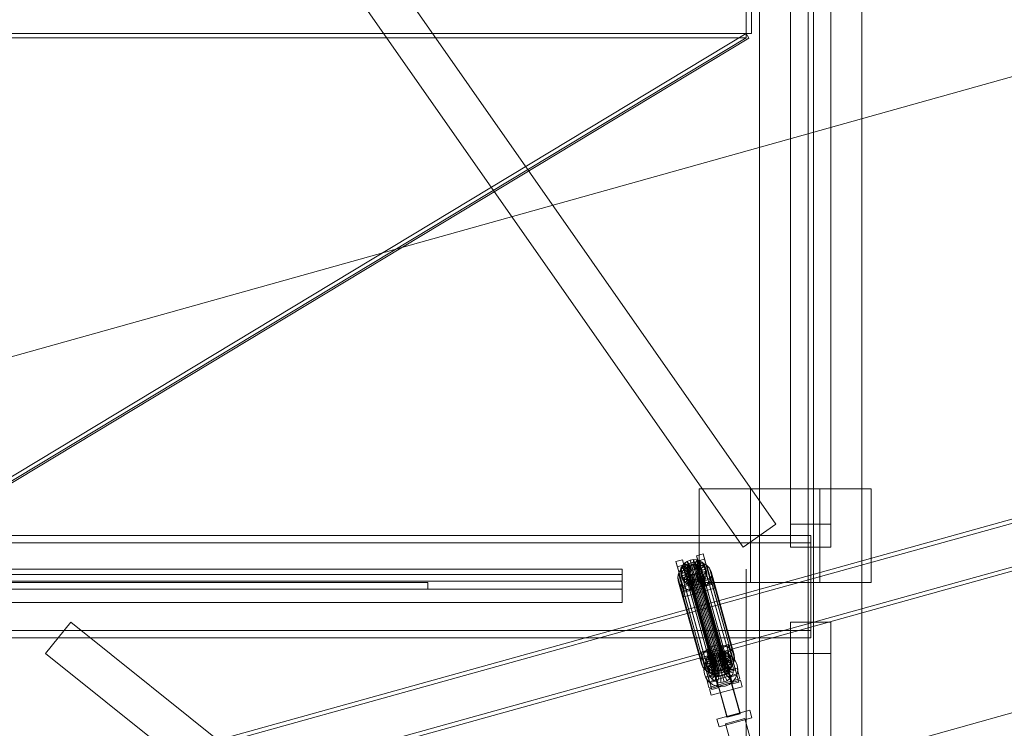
# Model space of a CAD drawing. Header units: millimetres. Extents: x -1970 to 61924, y -58230 to 6847.
# Tile 445 of 656: x 3715 to 5185, y 1362 to 2421. Entities that reach past the tile are written whole.
import ezdxf

# ---------------------------------------------------------------- set-up
doc = ezdxf.new("R2010")
doc.units = ezdxf.units.MM
for name, color, linetype, lineweight in [('COTAS_O', 1, 'Continuous', 0), ('COTAS_P', 1, 'Continuous', 0), ('lateral_C01', 7, 'Continuous', 0), ('lateral_tolva', 7, 'Continuous', 0)]:
    doc.layers.add(name, color=color, linetype=linetype, lineweight=lineweight)
doc.dimstyles.new('R19_100', dxfattribs={"dimtxt": 250, "dimasz": 150, "dimexe": 150, "dimexo": 80, "dimgap": 100, "dimtad": 1, "dimtih": 1, "dimtoh": 1, "dimdsep": 46, "dimcen": 0.09, "dimadec": 0, "dimazin": 0, "dimtfac": 1, "dimtdec": 4, "dimtofl": 0, "dimtmove": 0, "dimatfit": 3, "dimfxl": 1, "dimtolj": 1, "dimtzin": 0, "dimarcsym": 0})

# ---------------------------------------------------------------- blocks, each defined once
blk = doc.blocks.new('DIM_R26_1')
at = {"layer": 'COTAS_P'}
for p, q in [((807.3, 1106.7), (9950.7, 3666.7)), ((9950.7, 3666.7), (9794.1, 3669.6)), ((9950.7, 3666.7), (9818.4, 3582.9)), ((10193.4, 2800), (9950.7, 3666.7)), ((807.3, 1106.7), (939.7, 1190.4)), ((1050, 240), (807.3, 1106.7)), ((807.3, 1106.7), (963.9, 1103.8))]:
    blk.add_line(p, q, dxfattribs=at)
blk.add_text('9495 P', height=250, rotation=15.6414, dxfattribs=at).set_placement((5352.1, 2483))
blk = doc.blocks.new('DIM_R26_17')
at = {"layer": 'COTAS_O'}
for p, q in [((1349.2, 1600), (1349.2, 700)), ((4799.2, 1600), (4799.2, 700)), ((1349.2, 700), (1499.2, 745)), ((4799.2, 700), (4649.2, 745)), ((1349.2, 700), (4799.2, 700)), ((1349.2, 700), (1499.2, 655)), ((4799.2, 700), (4649.2, 655))]:
    blk.add_line(p, q, dxfattribs=at)
blk.add_text('3450 O', height=250, dxfattribs=at).set_placement((3074.2, 800))

msp = doc.modelspace()

# ---------------------------------------------------------------- linework, layer by layer
at = {"layer": 'lateral_C01'}
for p, q in [((5678.578, 1808.733), (4734.419, 1546.12)), ((4736.026, 1540.34), (5680.186, 1802.953)), ((4752.863, 1479.808), (5697.022, 1742.421)), ((5698.63, 1736.641), (4754.471, 1474.028)), ((4725.274, 1619.867), (4734.904, 1622.564)), ((4727.426, 1612.131), (4725.274, 1619.867)), ((4725.274, 1619.867), (4735.907, 1582.013)), ((4734.904, 1622.564), (4737.055, 1614.827)), ((4745.536, 1584.709), (4734.904, 1622.564)), ((4905.916, 1304.018), (6061.478, 1627.557)), ((4694.459, 1611.24), (4704.089, 1613.936)), ((4696.611, 1603.503), (4694.459, 1611.24)), ((4694.459, 1611.24), (4705.092, 1573.385)), ((4706.241, 1606.2), (4696.611, 1603.503)), ((4707.244, 1565.649), (4696.611, 1603.503)), ((4701.115, 1598.691), (4705.287, 1603.292)), ((4701.98, 1601.266), (4704.016, 1605.184)), ((4704.016, 1605.184), (4707.137, 1608.626)), ((4712.392, 1601.514), (4704.016, 1605.184)), ((4704.016, 1605.184), (4705.861, 1598.552)), ((4704.089, 1613.936), (4706.241, 1606.2)), ((4714.721, 1576.082), (4704.089, 1613.936)), ((4705.287, 1603.292), (4710.624, 1606.945)), ((4705.287, 1603.292), (4739.87, 1478.958)), ((4706.241, 1606.2), (4716.873, 1568.345)), ((4707.137, 1608.626), (4711.129, 1611.358)), ((4713.87, 1603.144), (4707.137, 1608.626)), ((4707.137, 1608.626), (4708.981, 1601.995)), ((4712.973, 1604.727), (4708.981, 1601.995)), ((4710.624, 1606.945), (4716.763, 1609.4)), ((4710.624, 1606.945), (4745.207, 1482.611)), ((4711.12, 1600.763), (4712.084, 1602.619)), ((4711.129, 1611.358), (4715.721, 1613.195)), ((4715.761, 1604.438), (4711.129, 1611.358)), ((4711.129, 1611.358), (4712.973, 1604.727)), ((4712.084, 1602.619), (4713.563, 1604.249)), ((4712.084, 1602.619), (4752.201, 1458.39)), ((4713.87, 1603.144), (4712.392, 1601.514)), ((4717.566, 1606.563), (4712.973, 1604.727)), ((4712.973, 1604.727), (4717.606, 1597.807)), ((4713.563, 1604.249), (4715.454, 1605.544)), ((4713.563, 1604.249), (4753.679, 1460.021)), ((4715.761, 1604.438), (4713.87, 1603.144)), ((4715.714, 1596.513), (4713.87, 1603.144)), ((4715.454, 1605.544), (4717.629, 1606.413)), ((4715.454, 1605.544), (4755.57, 1461.315)), ((4715.721, 1613.195), (4720.6, 1614.01)), ((4717.936, 1605.308), (4715.721, 1613.195)), ((4715.721, 1613.195), (4717.566, 1606.563)), ((4717.936, 1605.308), (4715.761, 1604.438)), ((4717.606, 1597.807), (4715.761, 1604.438)), ((4716.763, 1609.4), (4723.285, 1610.49)), ((4716.763, 1609.4), (4751.346, 1485.066)), ((4722.444, 1607.379), (4717.566, 1606.563)), ((4717.566, 1606.563), (4719.781, 1598.677)), ((4717.629, 1606.413), (4719.94, 1606.8)), ((4717.629, 1606.413), (4757.745, 1462.185)), ((4720.247, 1605.694), (4717.936, 1605.308)), ((4719.781, 1598.677), (4717.936, 1605.308)), ((4719.94, 1606.8), (4722.229, 1606.676)), ((4719.94, 1606.8), (4760.056, 1462.571)), ((4720.247, 1605.694), (4720.6, 1614.01)), ((4722.537, 1605.571), (4720.247, 1605.694)), ((4722.092, 1599.063), (4720.247, 1605.694)), ((4720.6, 1614.01), (4725.433, 1613.748)), ((4720.6, 1614.01), (4722.444, 1607.379)), ((4722.444, 1607.379), (4722.092, 1599.063)), ((4722.229, 1606.676), (4724.341, 1606.05)), ((4722.229, 1606.676), (4762.346, 1462.448)), ((4727.278, 1607.117), (4722.444, 1607.379)), ((4722.537, 1605.571), (4725.433, 1613.748)), ((4724.648, 1604.945), (4722.537, 1605.571)), ((4724.381, 1598.939), (4722.537, 1605.571)), ((4723.285, 1610.49), (4729.746, 1610.141)), ((4723.285, 1610.49), (4757.868, 1486.155)), ((4724.341, 1606.05), (4726.131, 1604.966)), ((4724.341, 1606.05), (4764.457, 1461.822)), ((4727.278, 1607.117), (4724.381, 1598.939)), ((4724.648, 1604.945), (4729.891, 1612.428)), ((4726.439, 1603.861), (4724.648, 1604.945)), ((4726.493, 1598.314), (4724.648, 1604.945)), ((4725.433, 1613.748), (4729.891, 1612.428)), ((4725.433, 1613.748), (4727.278, 1607.117)), ((4726.131, 1604.966), (4727.478, 1603.497)), ((4726.131, 1604.966), (4766.248, 1460.738)), ((4726.439, 1603.861), (4733.671, 1610.139)), ((4727.785, 1602.391), (4726.439, 1603.861)), ((4728.283, 1597.23), (4726.439, 1603.861)), ((4731.736, 1605.797), (4726.493, 1598.314)), ((4731.736, 1605.797), (4727.278, 1607.117)), ((4737.055, 1614.827), (4727.426, 1612.131)), ((4738.059, 1574.277), (4727.426, 1612.131)), ((4727.478, 1603.497), (4728.289, 1601.742)), ((4727.478, 1603.497), (4767.594, 1459.268)), ((4727.785, 1602.391), (4736.514, 1607.037)), ((4728.597, 1600.637), (4727.785, 1602.391)), ((4729.63, 1595.76), (4727.785, 1602.391)), ((4735.515, 1603.508), (4728.283, 1597.23)), ((4738.226, 1603.333), (4728.597, 1600.637)), ((4729.746, 1610.141), (4735.706, 1608.376)), ((4729.746, 1610.141), (4764.329, 1485.806)), ((4729.891, 1612.428), (4733.671, 1610.139)), ((4729.891, 1612.428), (4731.736, 1605.797)), ((4735.515, 1603.508), (4731.736, 1605.797)), ((4733.671, 1610.139), (4736.514, 1607.037)), ((4733.671, 1610.139), (4735.515, 1603.508)), ((4738.358, 1600.406), (4735.515, 1603.508)), ((4735.706, 1608.376), (4740.758, 1605.315)), ((4735.706, 1608.376), (4770.289, 1484.041)), ((4736.514, 1607.037), (4738.226, 1603.333)), ((4736.514, 1607.037), (4738.358, 1600.406)), ((4737.055, 1614.827), (4747.688, 1576.973)), ((4740.071, 1596.702), (4738.226, 1603.333)), ((4738.226, 1603.333), (4738.692, 1599.281)), ((4740.758, 1605.315), (4744.559, 1601.168)), ((4740.758, 1605.315), (4775.341, 1480.981)), ((4697.307, 1587.939), (4698.393, 1593.454)), ((4697.93, 1582.521), (4697.307, 1587.939)), ((4697.307, 1587.939), (4731.89, 1463.604)), ((4698.393, 1593.454), (4701.115, 1598.691)), ((4698.393, 1593.454), (4732.977, 1469.119)), ((4701.115, 1598.691), (4735.698, 1474.356)), ((4701.168, 1597.141), (4701.98, 1601.266)), ((4711.043, 1597.704), (4701.168, 1597.141)), ((4701.168, 1597.141), (4703.012, 1590.509)), ((4701.634, 1593.088), (4701.168, 1597.141)), ((4711.263, 1595.784), (4701.634, 1593.088)), ((4701.634, 1593.088), (4703.478, 1586.457)), ((4703.346, 1589.384), (4701.634, 1593.088)), ((4711.427, 1599.658), (4701.98, 1601.266)), ((4701.98, 1601.266), (4703.825, 1594.635)), ((4703.825, 1594.635), (4703.012, 1590.509)), ((4703.012, 1590.509), (4712.887, 1591.073)), ((4703.012, 1590.509), (4703.478, 1586.457)), ((4712.074, 1594.03), (4703.346, 1589.384)), ((4703.346, 1589.384), (4705.191, 1582.753)), ((4706.189, 1586.282), (4703.346, 1589.384)), ((4703.478, 1586.457), (4713.108, 1589.153)), ((4705.861, 1598.552), (4703.825, 1594.635)), ((4703.825, 1594.635), (4713.272, 1593.027)), ((4708.981, 1601.995), (4705.861, 1598.552)), ((4705.861, 1598.552), (4714.236, 1594.882)), ((4713.421, 1592.56), (4706.189, 1586.282)), ((4708.981, 1601.995), (4715.714, 1596.513)), ((4715.211, 1591.476), (4709.968, 1583.993)), ((4710.735, 1598.809), (4711.12, 1600.763)), ((4710.956, 1596.889), (4710.735, 1598.809)), ((4710.735, 1598.809), (4750.851, 1454.581)), ((4711.767, 1595.135), (4710.956, 1596.889)), ((4710.956, 1596.889), (4751.072, 1452.661)), ((4711.427, 1599.658), (4711.043, 1597.704)), ((4712.887, 1591.073), (4711.043, 1597.704)), ((4711.043, 1597.704), (4711.263, 1595.784)), ((4711.12, 1600.763), (4751.236, 1456.535)), ((4713.108, 1589.153), (4711.263, 1595.784)), ((4711.263, 1595.784), (4712.074, 1594.03)), ((4712.392, 1601.514), (4711.427, 1599.658)), ((4713.272, 1593.027), (4711.427, 1599.658)), ((4713.114, 1593.665), (4711.767, 1595.135)), ((4711.767, 1595.135), (4751.883, 1450.907)), ((4713.919, 1587.398), (4712.074, 1594.03)), ((4712.074, 1594.03), (4713.421, 1592.56)), ((4714.236, 1594.882), (4712.392, 1601.514)), ((4712.887, 1591.073), (4713.272, 1593.027)), ((4713.108, 1589.153), (4712.887, 1591.073)), ((4713.919, 1587.398), (4713.108, 1589.153)), ((4714.904, 1592.581), (4713.114, 1593.665)), ((4713.114, 1593.665), (4753.23, 1449.437)), ((4713.272, 1593.027), (4714.236, 1594.882)), ((4715.266, 1585.929), (4713.421, 1592.56)), ((4713.421, 1592.56), (4715.211, 1591.476)), ((4714.236, 1594.882), (4715.714, 1596.513)), ((4717.323, 1590.851), (4714.427, 1582.673)), ((4717.016, 1591.956), (4714.904, 1592.581)), ((4714.904, 1592.581), (4755.02, 1448.353)), ((4717.056, 1584.845), (4715.211, 1591.476)), ((4715.211, 1591.476), (4717.323, 1590.851)), ((4715.714, 1596.513), (4717.606, 1597.807)), ((4719.305, 1591.832), (4717.016, 1591.956)), ((4717.016, 1591.956), (4757.132, 1447.727)), ((4719.168, 1584.219), (4717.323, 1590.851)), ((4717.323, 1590.851), (4719.613, 1590.727)), ((4717.606, 1597.807), (4719.781, 1598.677)), ((4719.613, 1590.727), (4719.26, 1582.411)), ((4721.616, 1592.218), (4719.305, 1591.832)), ((4719.305, 1591.832), (4759.421, 1447.604)), ((4719.613, 1590.727), (4721.924, 1591.113)), ((4721.457, 1584.095), (4719.613, 1590.727)), ((4719.781, 1598.677), (4722.092, 1599.063)), ((4723.791, 1593.088), (4721.616, 1592.218)), ((4721.616, 1592.218), (4761.733, 1447.99)), ((4721.924, 1591.113), (4724.099, 1591.983)), ((4721.924, 1591.113), (4724.139, 1583.227)), ((4723.768, 1584.482), (4721.924, 1591.113)), ((4722.092, 1599.063), (4724.381, 1598.939)), ((4725.682, 1594.382), (4723.791, 1593.088)), ((4723.791, 1593.088), (4763.908, 1448.86)), ((4724.099, 1591.983), (4725.99, 1593.277)), ((4724.099, 1591.983), (4728.731, 1585.063)), ((4725.943, 1585.352), (4724.099, 1591.983)), ((4724.381, 1598.939), (4726.493, 1598.314)), ((4727.161, 1596.013), (4725.682, 1594.382)), ((4725.682, 1594.382), (4765.799, 1450.154)), ((4725.99, 1593.277), (4727.468, 1594.908)), ((4725.99, 1593.277), (4732.723, 1587.795)), ((4727.834, 1586.646), (4725.99, 1593.277)), ((4726.493, 1598.314), (4728.283, 1597.23)), ((4728.125, 1597.868), (4727.161, 1596.013)), ((4727.161, 1596.013), (4767.277, 1451.784)), ((4727.468, 1594.908), (4728.432, 1596.763)), ((4727.468, 1594.908), (4735.843, 1591.238)), ((4729.312, 1588.276), (4727.468, 1594.908)), ((4729.312, 1588.276), (4727.834, 1586.646)), ((4728.51, 1599.823), (4728.125, 1597.868)), ((4728.125, 1597.868), (4768.241, 1453.64)), ((4728.283, 1597.23), (4729.63, 1595.76)), ((4728.289, 1601.742), (4728.51, 1599.823)), ((4768.406, 1457.514), (4728.289, 1601.742)), ((4728.432, 1596.763), (4728.817, 1598.717)), ((4728.432, 1596.763), (4737.879, 1595.155)), ((4730.277, 1590.132), (4728.432, 1596.763)), ((4728.51, 1599.823), (4768.626, 1455.594)), ((4728.597, 1600.637), (4730.441, 1594.006)), ((4728.817, 1598.717), (4728.597, 1600.637)), ((4732.723, 1587.795), (4728.731, 1585.063)), ((4728.817, 1598.717), (4738.692, 1599.281)), ((4730.662, 1592.086), (4728.817, 1598.717)), ((4730.277, 1590.132), (4729.312, 1588.276)), ((4737.688, 1584.606), (4729.312, 1588.276)), ((4738.358, 1600.406), (4729.63, 1595.76)), ((4729.63, 1595.76), (4730.441, 1594.006)), ((4730.662, 1592.086), (4730.277, 1590.132)), ((4739.724, 1588.524), (4730.277, 1590.132)), ((4730.441, 1594.006), (4740.071, 1596.702)), ((4730.441, 1594.006), (4730.662, 1592.086)), ((4740.537, 1592.649), (4730.662, 1592.086)), ((4735.843, 1591.238), (4732.723, 1587.795)), ((4732.723, 1587.795), (4734.567, 1581.164)), ((4737.879, 1595.155), (4735.843, 1591.238)), ((4735.843, 1591.238), (4737.688, 1584.606)), ((4737.688, 1584.606), (4739.724, 1588.524)), ((4738.692, 1599.281), (4737.879, 1595.155)), ((4737.879, 1595.155), (4739.724, 1588.524)), ((4740.071, 1596.702), (4738.358, 1600.406)), ((4738.692, 1599.281), (4740.537, 1592.649)), ((4739.724, 1588.524), (4740.537, 1592.649)), ((4740.537, 1592.649), (4740.071, 1596.702)), ((4744.559, 1601.168), (4746.849, 1596.217)), ((4744.559, 1601.168), (4779.142, 1476.834)), ((4747.471, 1590.799), (4746.385, 1585.284)), ((4746.849, 1596.217), (4747.471, 1590.799)), ((4781.432, 1471.882), (4746.849, 1596.217)), ((4747.471, 1590.799), (4782.054, 1466.465)), ((4700.219, 1577.57), (4697.93, 1582.521)), ((4697.93, 1582.521), (4732.513, 1458.186)), ((4704.02, 1573.423), (4700.219, 1577.57)), ((4700.219, 1577.57), (4734.803, 1453.235)), ((4701.76, 1574.154), (4747.982, 1587.095)), ((4703.912, 1566.417), (4701.76, 1574.154)), ((4701.76, 1574.154), (4703.975, 1566.267)), ((4703.478, 1586.457), (4705.191, 1582.753)), ((4750.134, 1579.359), (4703.912, 1566.417)), ((4750.197, 1579.209), (4703.975, 1566.267)), ((4709.072, 1570.362), (4704.02, 1573.423)), ((4704.02, 1573.423), (4738.603, 1449.088)), ((4714.721, 1576.082), (4705.092, 1573.385)), ((4705.092, 1573.385), (4707.244, 1565.649)), ((4705.191, 1582.753), (4713.919, 1587.398)), ((4705.191, 1582.753), (4708.034, 1579.651)), ((4706.189, 1586.282), (4708.034, 1579.651)), ((4709.968, 1583.993), (4706.189, 1586.282)), ((4708.034, 1579.651), (4715.266, 1585.929)), ((4708.034, 1579.651), (4711.813, 1577.362)), ((4709.968, 1583.993), (4711.813, 1577.362)), ((4714.427, 1582.673), (4709.968, 1583.993)), ((4711.813, 1577.362), (4717.056, 1584.845)), ((4711.813, 1577.362), (4716.271, 1576.041)), ((4715.266, 1585.929), (4713.919, 1587.398)), ((4714.427, 1582.673), (4716.271, 1576.041)), ((4719.26, 1582.411), (4714.427, 1582.673)), ((4716.873, 1568.345), (4714.721, 1576.082)), ((4717.056, 1584.845), (4715.266, 1585.929)), ((4716.271, 1576.041), (4719.168, 1584.219)), ((4716.271, 1576.041), (4721.104, 1575.78)), ((4716.283, 1574.183), (4735.542, 1579.575)), ((4716.352, 1573.937), (4716.283, 1574.183)), ((4770.914, 1379.072), (4716.283, 1574.183)), ((4735.611, 1579.33), (4716.352, 1573.937)), ((4770.983, 1378.827), (4716.352, 1573.937)), ((4719.168, 1584.219), (4717.056, 1584.845)), ((4721.457, 1584.095), (4719.168, 1584.219)), ((4724.139, 1583.227), (4719.26, 1582.411)), ((4719.26, 1582.411), (4721.104, 1575.78)), ((4721.104, 1575.78), (4721.457, 1584.095)), ((4721.104, 1575.78), (4725.983, 1576.595)), ((4723.768, 1584.482), (4721.457, 1584.095)), ((4725.943, 1585.352), (4723.768, 1584.482)), ((4725.983, 1576.595), (4723.768, 1584.482)), ((4728.731, 1585.063), (4724.139, 1583.227)), ((4724.139, 1583.227), (4725.983, 1576.595)), ((4727.834, 1586.646), (4725.943, 1585.352)), ((4730.575, 1578.432), (4725.943, 1585.352)), ((4725.983, 1576.595), (4730.575, 1578.432)), ((4734.567, 1581.164), (4727.834, 1586.646)), ((4728.731, 1585.063), (4730.575, 1578.432)), ((4730.575, 1578.432), (4734.567, 1581.164)), ((4739.492, 1575.445), (4734.154, 1571.793)), ((4734.567, 1581.164), (4737.688, 1584.606)), ((4735.542, 1579.575), (4735.611, 1579.33)), ((4790.174, 1384.465), (4735.542, 1579.575)), ((4735.611, 1579.33), (4790.242, 1384.219)), ((4745.536, 1584.709), (4735.907, 1582.013)), ((4735.907, 1582.013), (4738.059, 1574.277)), ((4738.059, 1574.277), (4747.688, 1576.973)), ((4743.663, 1580.047), (4739.492, 1575.445)), ((4739.492, 1575.445), (4774.075, 1451.111)), ((4746.385, 1585.284), (4743.663, 1580.047)), ((4743.663, 1580.047), (4778.246, 1455.712)), ((4747.688, 1576.973), (4745.536, 1584.709)), ((4746.385, 1585.284), (4780.968, 1460.949)), ((4747.982, 1587.095), (4750.134, 1579.359)), ((4750.197, 1579.209), (4747.982, 1587.095)), ((4750.134, 1579.359), (4752.349, 1571.473)), ((4752.349, 1571.473), (4750.197, 1579.209)), ((4706.127, 1558.531), (4703.912, 1566.417)), ((4703.975, 1566.267), (4706.127, 1558.531)), ((4706.127, 1558.531), (4752.349, 1571.473)), ((4707.244, 1565.649), (4716.873, 1568.345)), ((4715.032, 1568.597), (4709.072, 1570.362)), ((4709.072, 1570.362), (4743.655, 1446.028)), ((4721.493, 1568.248), (4715.032, 1568.597)), ((4715.032, 1568.597), (4749.615, 1444.263)), ((4728.016, 1569.338), (4721.493, 1568.248)), ((4721.493, 1568.248), (4756.076, 1443.913)), ((4734.154, 1571.793), (4728.016, 1569.338)), ((4728.016, 1569.338), (4762.599, 1445.003)), ((4734.154, 1571.793), (4768.738, 1447.458)), ((4734.419, 1546.12), (3790.259, 1283.507)), ((4752.863, 1479.808), (4734.419, 1546.12)), ((4734.419, 1546.12), (4736.026, 1540.34)), ((3791.867, 1277.726), (4736.026, 1540.34)), ((4736.026, 1540.34), (4754.471, 1474.028)), ((4751.346, 1485.066), (4745.207, 1482.611)), ((4757.868, 1486.155), (4751.346, 1485.066)), ((4764.329, 1485.806), (4757.868, 1486.155)), ((4762.931, 1484.481), (4772.561, 1487.177)), ((4770.289, 1484.041), (4764.329, 1485.806)), ((4772.561, 1487.177), (4774.713, 1479.441)), ((4783.194, 1449.323), (4772.561, 1487.177)), ((3808.703, 1217.195), (4752.863, 1479.808)), ((4754.471, 1474.028), (3810.311, 1211.415)), ((4732.116, 1475.853), (4741.746, 1478.549)), ((4734.268, 1468.117), (4732.116, 1475.853)), ((4732.116, 1475.853), (4742.749, 1437.999)), ((4735.698, 1474.356), (4732.977, 1469.119)), ((4743.898, 1470.813), (4734.268, 1468.117)), ((4739.87, 1478.958), (4735.698, 1474.356)), ((4745.207, 1482.611), (4739.87, 1478.958)), ((4741.673, 1469.797), (4744.794, 1473.239)), ((4741.746, 1478.549), (4743.898, 1470.813)), ((4752.379, 1440.695), (4741.746, 1478.549)), ((4743.159, 1467.327), (4748.374, 1471.422)), ((4743.898, 1470.813), (4754.53, 1432.958)), ((4744.794, 1473.239), (4748.786, 1475.971)), ((4751.527, 1467.757), (4744.794, 1473.239)), ((4744.794, 1473.239), (4746.638, 1466.608)), ((4748.374, 1471.422), (4754.471, 1474.028)), ((4748.786, 1475.971), (4753.378, 1477.808)), ((4753.418, 1469.052), (4748.786, 1475.971)), ((4748.786, 1475.971), (4750.631, 1469.34)), ((4755.223, 1471.177), (4750.631, 1469.34)), ((4753.378, 1477.808), (4758.257, 1478.623)), ((4755.593, 1469.922), (4753.378, 1477.808)), ((4753.378, 1477.808), (4755.223, 1471.177)), ((4754.471, 1474.028), (4761.035, 1474.967)), ((4760.102, 1471.992), (4755.223, 1471.177)), ((4755.223, 1471.177), (4757.438, 1463.29)), ((4757.904, 1470.308), (4755.593, 1469.922)), ((4757.904, 1470.308), (4758.257, 1478.623)), ((4760.194, 1470.184), (4757.904, 1470.308)), ((4759.749, 1463.677), (4757.904, 1470.308)), ((4758.257, 1478.623), (4763.09, 1478.362)), ((4758.257, 1478.623), (4760.102, 1471.992)), ((4760.102, 1471.992), (4759.749, 1463.677)), ((4764.935, 1471.731), (4760.102, 1471.992)), ((4760.194, 1470.184), (4763.09, 1478.362)), ((4762.306, 1469.559), (4760.194, 1470.184)), ((4762.038, 1463.553), (4760.194, 1470.184)), ((4761.035, 1474.967), (4767.618, 1474.175)), ((4764.935, 1471.731), (4762.038, 1463.553)), ((4762.306, 1469.559), (4767.548, 1477.041)), ((4765.083, 1476.744), (4762.931, 1484.481)), ((4762.931, 1484.481), (4773.564, 1446.626)), ((4763.09, 1478.362), (4767.548, 1477.041)), ((4763.09, 1478.362), (4764.935, 1471.731)), ((4764.096, 1468.474), (4771.328, 1474.752)), ((4769.393, 1470.41), (4764.15, 1462.927)), ((4769.393, 1470.41), (4764.935, 1471.731)), ((4774.713, 1479.441), (4765.083, 1476.744)), ((4775.716, 1438.89), (4765.083, 1476.744)), ((4765.442, 1467.005), (4774.171, 1471.65)), ((4765.71, 1474.682), (4775.34, 1477.379)), ((4765.71, 1474.682), (4778.652, 1428.46)), ((4767.548, 1477.041), (4771.328, 1474.752)), ((4767.548, 1477.041), (4769.393, 1470.41)), ((4767.618, 1474.175), (4773.772, 1471.706)), ((4773.172, 1468.121), (4769.393, 1470.41)), ((4775.341, 1480.981), (4770.289, 1484.041)), ((4771.328, 1474.752), (4774.171, 1471.65)), ((4771.328, 1474.752), (4773.172, 1468.121)), ((4773.772, 1471.706), (4779.077, 1467.729)), ((4774.171, 1471.65), (4775.883, 1467.947)), ((4774.171, 1471.65), (4776.015, 1465.019)), ((4774.713, 1479.441), (4785.345, 1441.586)), ((4788.282, 1431.156), (4775.34, 1477.379)), ((4779.142, 1476.834), (4775.341, 1480.981)), ((4781.432, 1471.882), (4779.142, 1476.834)), ((4782.054, 1466.465), (4781.432, 1471.882)), ((4732.977, 1469.119), (4731.89, 1463.604)), ((4731.89, 1463.604), (4732.513, 1458.186)), ((4732.513, 1458.186), (4734.803, 1453.235)), ((4744.901, 1430.262), (4734.268, 1468.117)), ((4734.895, 1466.055), (4744.525, 1468.751)), ((4734.895, 1466.055), (4747.837, 1419.832)), ((4735.921, 1449.284), (4736.712, 1455.867)), ((4736.712, 1455.867), (4739.181, 1462.021)), ((4738.825, 1461.754), (4739.637, 1465.879)), ((4748.7, 1462.317), (4738.825, 1461.754)), ((4738.825, 1461.754), (4740.669, 1455.123)), ((4739.291, 1457.701), (4738.825, 1461.754)), ((4739.181, 1462.021), (4743.159, 1467.327)), ((4748.92, 1460.397), (4739.291, 1457.701)), ((4739.291, 1457.701), (4741.135, 1451.07)), ((4741.003, 1453.998), (4739.291, 1457.701)), ((4739.637, 1465.879), (4741.673, 1469.797)), ((4749.085, 1464.271), (4739.637, 1465.879)), ((4739.637, 1465.879), (4741.482, 1459.248)), ((4741.482, 1459.248), (4740.669, 1455.123)), ((4740.669, 1455.123), (4750.544, 1455.686)), ((4749.732, 1458.643), (4741.003, 1453.998)), ((4743.518, 1463.166), (4741.482, 1459.248)), ((4741.482, 1459.248), (4750.929, 1457.64)), ((4750.049, 1466.127), (4741.673, 1469.797)), ((4741.673, 1469.797), (4743.518, 1463.166)), ((4742.912, 1454.28), (4744.759, 1458.884)), ((4746.638, 1466.608), (4743.518, 1463.166)), ((4743.518, 1463.166), (4751.893, 1459.496)), ((4751.078, 1457.174), (4743.846, 1450.895)), ((4757.467, 1422.528), (4744.525, 1468.751)), ((4744.759, 1458.884), (4747.734, 1462.852)), ((4753.475, 1453.981), (4744.759, 1458.884)), ((4750.631, 1469.34), (4746.638, 1466.608)), ((4746.638, 1466.608), (4753.372, 1461.126)), ((4752.868, 1456.089), (4747.626, 1448.606)), ((4747.734, 1462.852), (4751.635, 1465.915)), ((4754.884, 1455.861), (4747.734, 1462.852)), ((4749.085, 1464.271), (4748.7, 1462.317)), ((4750.544, 1455.686), (4748.7, 1462.317)), ((4748.7, 1462.317), (4748.92, 1460.397)), ((4750.765, 1453.766), (4748.92, 1460.397)), ((4748.92, 1460.397), (4749.732, 1458.643)), ((4750.049, 1466.127), (4749.085, 1464.271)), ((4750.929, 1457.64), (4749.085, 1464.271)), ((4751.576, 1452.012), (4749.732, 1458.643)), ((4749.732, 1458.643), (4751.078, 1457.174)), ((4751.527, 1467.757), (4750.049, 1466.127)), ((4751.893, 1459.496), (4750.049, 1466.127)), ((4750.544, 1455.686), (4750.929, 1457.64)), ((4750.765, 1453.766), (4750.544, 1455.686)), ((4750.631, 1469.34), (4755.263, 1462.42)), ((4751.236, 1456.535), (4750.851, 1454.581)), ((4750.929, 1457.64), (4751.893, 1459.496)), ((4752.923, 1450.542), (4751.078, 1457.174)), ((4751.078, 1457.174), (4752.868, 1456.089)), ((4752.201, 1458.39), (4751.236, 1456.535)), ((4753.418, 1469.052), (4751.527, 1467.757)), ((4753.372, 1461.126), (4751.527, 1467.757)), ((4751.635, 1465.915), (4756.196, 1467.865)), ((4756.732, 1457.312), (4751.635, 1465.915)), ((4751.893, 1459.496), (4753.372, 1461.126)), ((4754.98, 1455.464), (4752.084, 1447.286)), ((4753.679, 1460.021), (4752.201, 1458.39)), ((4754.713, 1449.458), (4752.868, 1456.089)), ((4752.868, 1456.089), (4754.98, 1455.464)), ((4753.372, 1461.126), (4755.263, 1462.42)), ((4755.593, 1469.922), (4753.418, 1469.052)), ((4755.263, 1462.42), (4753.418, 1469.052)), ((4753.475, 1453.981), (4754.884, 1455.861)), ((4755.57, 1461.315), (4753.679, 1460.021)), ((4754.884, 1455.861), (4756.732, 1457.312)), ((4756.825, 1448.833), (4754.98, 1455.464)), ((4754.98, 1455.464), (4757.27, 1455.34)), ((4755.263, 1462.42), (4757.438, 1463.29)), ((4757.745, 1462.185), (4755.57, 1461.315)), ((4757.438, 1463.29), (4755.593, 1469.922)), ((4756.196, 1467.865), (4761.106, 1468.567)), ((4758.892, 1458.235), (4756.196, 1467.865)), ((4756.732, 1457.312), (4758.892, 1458.235)), ((4757.27, 1455.34), (4756.917, 1447.025)), ((4757.27, 1455.34), (4759.581, 1455.726)), ((4759.114, 1448.709), (4757.27, 1455.34)), ((4757.438, 1463.29), (4759.749, 1463.677)), ((4760.056, 1462.571), (4757.745, 1462.185)), ((4758.892, 1458.235), (4761.218, 1458.568)), ((4759.581, 1455.726), (4761.756, 1456.596)), ((4759.581, 1455.726), (4761.796, 1447.84)), ((4761.425, 1449.095), (4759.581, 1455.726)), ((4759.749, 1463.677), (4762.038, 1463.553)), ((4762.346, 1462.448), (4760.056, 1462.571)), ((4761.218, 1458.568), (4761.106, 1468.567)), ((4761.106, 1468.567), (4766.031, 1467.975)), ((4761.218, 1458.568), (4763.551, 1458.287)), ((4761.756, 1456.596), (4763.647, 1457.89)), ((4761.756, 1456.596), (4766.388, 1449.676)), ((4763.6, 1449.965), (4761.756, 1456.596)), ((4762.038, 1463.553), (4764.15, 1462.927)), ((4764.096, 1468.474), (4762.306, 1469.559)), ((4764.15, 1462.927), (4762.306, 1469.559)), ((4764.457, 1461.822), (4762.346, 1462.448)), ((4763.551, 1458.287), (4766.031, 1467.975)), ((4763.551, 1458.287), (4765.731, 1457.412)), ((4763.647, 1457.89), (4765.125, 1459.521)), ((4763.647, 1457.89), (4770.38, 1452.409)), ((4765.491, 1451.259), (4763.647, 1457.89)), ((4765.442, 1467.005), (4764.096, 1468.474)), ((4765.94, 1461.843), (4764.096, 1468.474)), ((4764.15, 1462.927), (4765.94, 1461.843)), ((4766.248, 1460.738), (4764.457, 1461.822)), ((4765.125, 1459.521), (4766.089, 1461.376)), ((4765.125, 1459.521), (4773.501, 1455.851)), ((4766.969, 1452.89), (4765.125, 1459.521)), ((4766.254, 1465.25), (4765.442, 1467.005)), ((4767.287, 1460.374), (4765.442, 1467.005)), ((4765.731, 1457.412), (4770.634, 1466.128)), ((4765.731, 1457.412), (4767.611, 1456.003)), ((4773.172, 1468.121), (4765.94, 1461.843)), ((4765.94, 1461.843), (4767.287, 1460.374)), ((4766.031, 1467.975), (4770.634, 1466.128)), ((4766.089, 1461.376), (4766.474, 1463.331)), ((4766.089, 1461.376), (4775.537, 1459.768)), ((4767.934, 1454.745), (4766.089, 1461.376)), ((4767.594, 1459.268), (4766.248, 1460.738)), ((4775.883, 1467.947), (4766.254, 1465.25)), ((4766.254, 1465.25), (4768.098, 1458.619)), ((4766.474, 1463.331), (4766.254, 1465.25)), ((4766.474, 1463.331), (4776.349, 1463.894)), ((4768.319, 1456.699), (4766.474, 1463.331)), ((4776.015, 1465.019), (4767.287, 1460.374)), ((4767.287, 1460.374), (4768.098, 1458.619)), ((4768.406, 1457.514), (4767.594, 1459.268)), ((4767.611, 1456.003), (4774.603, 1463.153)), ((4767.611, 1456.003), (4769.062, 1454.155)), ((4768.319, 1456.699), (4767.934, 1454.745)), ((4768.098, 1458.619), (4777.728, 1461.315)), ((4768.098, 1458.619), (4768.319, 1456.699)), ((4768.241, 1453.64), (4768.626, 1455.594)), ((4778.194, 1457.263), (4768.319, 1456.699)), ((4768.626, 1455.594), (4768.406, 1457.514)), ((4769.062, 1454.155), (4777.666, 1459.252)), ((4773.501, 1455.851), (4770.38, 1452.409)), ((4770.634, 1466.128), (4774.603, 1463.153)), ((4776.015, 1465.019), (4773.172, 1468.121)), ((4775.537, 1459.768), (4773.501, 1455.851)), ((4773.501, 1455.851), (4775.345, 1449.22)), ((4774.075, 1451.111), (4778.246, 1455.712)), ((4774.603, 1463.153), (4777.666, 1459.252)), ((4776.349, 1463.894), (4775.537, 1459.768)), ((4775.537, 1459.768), (4777.381, 1453.137)), ((4777.728, 1461.315), (4775.883, 1467.947)), ((4775.883, 1467.947), (4776.349, 1463.894)), ((4777.728, 1461.315), (4776.015, 1465.019)), ((4776.349, 1463.894), (4778.194, 1457.263)), ((4777.381, 1453.137), (4778.194, 1457.263)), ((4777.666, 1459.252), (4779.615, 1454.691)), ((4778.194, 1457.263), (4777.728, 1461.315)), ((4778.246, 1455.712), (4780.968, 1460.949)), ((4779.077, 1467.729), (4783.172, 1462.514)), ((4780.968, 1460.949), (4782.054, 1466.465)), ((4783.172, 1462.514), (4785.778, 1456.417)), ((4785.778, 1456.417), (4786.717, 1449.853)), ((4734.803, 1453.235), (4738.603, 1449.088)), ((4736.86, 1442.72), (4735.921, 1449.284)), ((4739.465, 1436.623), (4736.86, 1442.72)), ((4738.603, 1449.088), (4743.655, 1446.028)), ((4739.417, 1438.767), (4785.639, 1451.709)), ((4740.669, 1455.123), (4741.135, 1451.07)), ((4741.003, 1453.998), (4742.848, 1447.366)), ((4743.846, 1450.895), (4741.003, 1453.998)), ((4741.135, 1451.07), (4750.765, 1453.766)), ((4741.135, 1451.07), (4742.848, 1447.366)), ((4787.791, 1443.972), (4741.569, 1431.031)), ((4787.855, 1443.822), (4741.632, 1430.881)), ((4742.32, 1449.356), (4742.912, 1454.28)), ((4752.32, 1449.468), (4742.32, 1449.356)), ((4743.023, 1444.446), (4742.32, 1449.356)), ((4752.379, 1440.695), (4742.749, 1437.999)), ((4742.848, 1447.366), (4751.576, 1452.012)), ((4742.848, 1447.366), (4745.691, 1444.264)), ((4752.6, 1451.8), (4742.912, 1454.28)), ((4752.652, 1447.142), (4743.023, 1444.446)), ((4744.972, 1439.885), (4743.023, 1444.446)), ((4743.655, 1446.028), (4749.615, 1444.263)), ((4743.846, 1450.895), (4745.691, 1444.264)), ((4747.626, 1448.606), (4743.846, 1450.895)), ((4753.576, 1444.981), (4744.972, 1439.885)), ((4745.691, 1444.264), (4752.923, 1450.542)), ((4745.691, 1444.264), (4749.47, 1441.975)), ((4747.626, 1448.606), (4749.47, 1441.975)), ((4752.084, 1447.286), (4747.626, 1448.606)), ((4755.027, 1443.134), (4748.035, 1435.984)), ((4749.47, 1441.975), (4754.713, 1449.458)), ((4749.47, 1441.975), (4753.928, 1440.655)), ((4749.615, 1444.263), (4756.076, 1443.913)), ((4751.576, 1452.012), (4750.765, 1453.766)), ((4750.851, 1454.581), (4751.072, 1452.661)), ((4751.072, 1452.661), (4751.883, 1450.907)), ((4752.923, 1450.542), (4751.576, 1452.012)), ((4751.883, 1450.907), (4753.23, 1449.437)), ((4756.906, 1441.724), (4752.004, 1433.009)), ((4752.084, 1447.286), (4753.928, 1440.655)), ((4756.917, 1447.025), (4752.084, 1447.286)), ((4752.32, 1449.468), (4752.6, 1451.8)), ((4752.652, 1447.142), (4752.32, 1449.468)), ((4754.53, 1432.958), (4752.379, 1440.695)), ((4752.6, 1451.8), (4753.475, 1453.981)), ((4753.576, 1444.981), (4752.652, 1447.142)), ((4754.713, 1449.458), (4752.923, 1450.542)), ((4753.23, 1449.437), (4755.02, 1448.353)), ((4755.027, 1443.134), (4753.576, 1444.981)), ((4753.863, 1439.073), (4773.122, 1444.466)), ((4753.928, 1440.655), (4756.825, 1448.833)), ((4753.928, 1440.655), (4758.761, 1440.393)), ((4773.346, 1443.667), (4754.087, 1438.273)), ((4756.825, 1448.833), (4754.713, 1449.458)), ((4755.02, 1448.353), (4757.132, 1447.727)), ((4756.906, 1441.724), (4755.027, 1443.134)), ((4756.076, 1443.913), (4762.599, 1445.003)), ((4759.087, 1440.849), (4756.607, 1431.162)), ((4759.114, 1448.709), (4756.825, 1448.833)), ((4759.087, 1440.849), (4756.906, 1441.724)), ((4761.796, 1447.84), (4756.917, 1447.025)), ((4756.917, 1447.025), (4758.761, 1440.393)), ((4757.132, 1447.727), (4759.421, 1447.604)), ((4758.761, 1440.393), (4759.114, 1448.709)), ((4758.761, 1440.393), (4763.64, 1441.209)), ((4761.42, 1440.569), (4759.087, 1440.849)), ((4761.425, 1449.095), (4759.114, 1448.709)), ((4759.421, 1447.604), (4761.733, 1447.99)), ((4763.745, 1440.902), (4761.42, 1440.569)), ((4761.42, 1440.569), (4761.532, 1430.57)), ((4763.6, 1449.965), (4761.425, 1449.095)), ((4763.64, 1441.209), (4761.425, 1449.095)), ((4761.733, 1447.99), (4763.908, 1448.86)), ((4766.388, 1449.676), (4761.796, 1447.84)), ((4761.796, 1447.84), (4763.64, 1441.209)), ((4762.599, 1445.003), (4768.738, 1447.458)), ((4765.491, 1451.259), (4763.6, 1449.965)), ((4768.232, 1443.045), (4763.6, 1449.965)), ((4763.64, 1441.209), (4768.232, 1443.045)), ((4765.906, 1441.825), (4763.745, 1440.902)), ((4763.745, 1440.902), (4766.442, 1431.272)), ((4763.908, 1448.86), (4765.799, 1450.154)), ((4766.969, 1452.89), (4765.491, 1451.259)), ((4772.225, 1445.777), (4765.491, 1451.259)), ((4765.799, 1450.154), (4767.277, 1451.784)), ((4767.754, 1443.276), (4765.906, 1441.825)), ((4765.906, 1441.825), (4771.003, 1433.221)), ((4770.38, 1452.409), (4766.388, 1449.676)), ((4766.388, 1449.676), (4768.232, 1443.045)), ((4767.934, 1454.745), (4766.969, 1452.89)), ((4775.345, 1449.22), (4766.969, 1452.89)), ((4767.277, 1451.784), (4768.241, 1453.64)), ((4769.163, 1445.156), (4767.754, 1443.276)), ((4767.754, 1443.276), (4774.904, 1436.285)), ((4777.381, 1453.137), (4767.934, 1454.745)), ((4768.232, 1443.045), (4772.225, 1445.777)), ((4768.738, 1447.458), (4774.075, 1451.111)), ((4769.062, 1454.155), (4769.986, 1451.995)), ((4770.038, 1447.336), (4769.163, 1445.156)), ((4769.163, 1445.156), (4777.879, 1440.253)), ((4779.615, 1454.691), (4769.986, 1451.995)), ((4769.986, 1451.995), (4770.318, 1449.669)), ((4770.318, 1449.669), (4770.038, 1447.336)), ((4770.038, 1447.336), (4779.725, 1444.857)), ((4770.318, 1449.669), (4780.318, 1449.781)), ((4770.38, 1452.409), (4772.225, 1445.777)), ((4772.225, 1445.777), (4775.345, 1449.22)), ((4773.122, 1444.466), (4773.346, 1443.667)), ((4789.865, 1384.678), (4773.122, 1444.466)), ((4773.346, 1443.667), (4790.089, 1383.878)), ((4783.194, 1449.323), (4773.564, 1446.626)), ((4773.564, 1446.626), (4775.716, 1438.89)), ((4775.345, 1449.22), (4777.381, 1453.137)), ((4775.716, 1438.89), (4785.345, 1441.586)), ((4779.725, 1444.857), (4777.879, 1440.253)), ((4779.615, 1454.691), (4780.318, 1449.781)), ((4780.318, 1449.781), (4779.725, 1444.857)), ((4785.345, 1441.586), (4783.194, 1449.323)), ((4785.926, 1443.269), (4783.457, 1437.115)), ((4785.639, 1451.709), (4787.791, 1443.972)), ((4787.855, 1443.822), (4785.639, 1451.709)), ((4786.717, 1449.853), (4785.926, 1443.269)), ((4787.791, 1443.972), (4790.006, 1436.086)), ((4790.006, 1436.086), (4787.855, 1443.822)), ((4741.569, 1431.031), (4739.417, 1438.767)), ((4739.417, 1438.767), (4741.632, 1430.881)), ((4743.561, 1431.408), (4739.465, 1436.623)), ((4743.784, 1423.144), (4741.569, 1431.031)), ((4741.632, 1430.881), (4743.784, 1423.144)), ((4742.749, 1437.999), (4744.901, 1430.262)), ((4748.866, 1427.431), (4743.561, 1431.408)), ((4743.784, 1423.144), (4790.006, 1436.086)), ((4744.409, 1420.949), (4790.631, 1433.891)), ((4744.901, 1430.262), (4754.53, 1432.958)), ((4748.035, 1435.984), (4744.972, 1439.885)), ((4752.004, 1433.009), (4748.035, 1435.984)), ((4755.02, 1424.962), (4748.866, 1427.431)), ((4756.607, 1431.162), (4752.004, 1433.009)), ((4754.087, 1438.273), (4753.863, 1439.073)), ((4770.606, 1379.284), (4753.863, 1439.073)), ((4770.83, 1378.485), (4754.087, 1438.273)), ((4761.532, 1430.57), (4756.607, 1431.162)), ((4777.15, 1430.116), (4757.89, 1424.724)), ((4766.442, 1431.272), (4761.532, 1430.57)), ((4771.003, 1433.221), (4766.442, 1431.272)), ((4774.264, 1427.715), (4768.167, 1425.109)), ((4774.904, 1436.285), (4771.003, 1433.221)), ((4779.479, 1431.81), (4774.264, 1427.715)), ((4777.879, 1440.253), (4774.904, 1436.285)), ((4777.15, 1430.116), (4789.983, 1384.279)), ((4778.652, 1428.46), (4788.282, 1431.156)), ((4783.457, 1437.115), (4779.479, 1431.81)), ((4793.328, 1424.261), (4790.631, 1433.891)), ((4744.409, 1420.949), (4747.105, 1411.32)), ((4747.105, 1411.32), (4793.328, 1424.261)), ((4747.837, 1419.832), (4757.467, 1422.528)), ((4761.603, 1424.17), (4755.02, 1424.962)), ((4770.724, 1378.887), (4757.89, 1424.724)), ((4768.167, 1425.109), (4761.603, 1424.17)), ((4755.625, 1375.698), (4804.544, 1389.394)), ((4789.865, 1384.678), (4770.606, 1379.284)), ((4789.983, 1384.279), (4770.724, 1378.887)), ((4770.83, 1378.485), (4790.089, 1383.878)), ((4790.174, 1384.465), (4770.914, 1379.072)), ((4770.983, 1378.827), (4790.242, 1384.219)), ((4790.089, 1383.878), (4789.865, 1384.678)), ((4790.242, 1384.219), (4790.174, 1384.465)), ((4807.779, 1377.838), (4804.544, 1389.394)), ((4755.625, 1375.698), (4758.86, 1364.142)), ((4758.86, 1364.142), (4807.779, 1377.838)), ((4768.336, 1368.872), (4797.225, 1376.96)), ((4768.336, 1368.872), (4794.366, 1275.901)), ((4770.606, 1379.284), (4770.83, 1378.485)), ((4770.914, 1379.072), (4770.983, 1378.827)), ((4823.255, 1283.989), (4797.225, 1376.96))]:
    msp.add_line(p, q, dxfattribs=at)
at = {"layer": 'lateral_tolva'}
for p, q in [((4799.2, 3300), (4799.2, 2400)), ((4807.2, 2400), (4807.2, 3300)), ((4819.2, 3300), (4819.2, 20)), ((4891.7, 3300), (4891.7, 20)), ((4899.7, 20), (4899.7, 3300)), ((4972.2, 20), (4972.2, 3300)), ((4843.784, 1667.194), (3796.784, 3164.194)), ((4865.7, 3164.194), (4865.7, 1667.194)), ((4925.7, 1667.194), (4925.7, 3164.194)), ((4794.616, 1632.806), (3747.616, 3129.806)), ((4865.7, 1632.806), (4865.7, 3129.806)), ((4925.7, 3129.806), (4925.7, 1632.806)), ((4799.2, 2400), (1349.2, 2400)), ((4799.2, 2400), (3474.2, 1600)), ((4799.2, 2400), (4807.2, 2400)), ((4799.2, 2400), (4803.335, 2393.151)), ((4799.2, 2400), (4799.2, 2393.48)), ((4799.2, 2393.48), (1349.2, 2393.48)), ((3474.2, 1593.48), (4799.2, 2393.48)), ((3478.335, 1593.151), (4803.335, 2393.151)), ((4729.2, 1720), (4909.2, 1720)), ((4729.2, 1720), (4729.2, 1580)), ((4805.7, 1720), (4985.7, 1720)), ((4805.7, 1720), (4805.7, 1580)), ((4909.2, 1580), (4909.2, 1720)), ((4985.7, 1580), (4985.7, 1720)), ((4843.784, 1667.194), (4794.616, 1632.806)), ((4865.7, 1667.194), (4925.7, 1667.194)), ((4865.7, 1632.806), (4865.7, 1667.194)), ((4925.7, 1667.194), (4925.7, 1632.806)), ((1252.7, 1650), (4895.7, 1650)), ((4895.7, 1639), (4895.7, 1650)), ((1252.7, 1639), (4895.7, 1639)), ((4925.7, 1632.806), (4865.7, 1632.806)), ((4895.7, 1508), (4895.7, 1639)), ((2634.2, 1600), (4614.2, 1600)), ((2634.2, 1592), (4614.2, 1592)), ((4614.2, 1550), (4614.2, 1600)), ((4614.2, 1582), (4614.2, 1592)), ((2634.2, 1582), (4614.2, 1582)), ((3524.2, 1580), (4324.2, 1580)), ((4324.2, 1570), (4324.2, 1580)), ((4729.2, 1580), (4909.2, 1580)), ((4805.7, 1580), (4985.7, 1580)), ((2634.2, 1570), (4614.2, 1570)), ((3524.2, 1570), (4324.2, 1570)), ((4614.2, 1550), (4614.2, 1570)), ((2634.2, 1550), (4614.2, 1550)), ((3753.467, 1473.567), (3790.933, 1520.433)), ((4837.933, 683.433), (3790.933, 1520.433)), ((4925.7, 1520.433), (4865.7, 1520.433)), ((4865.7, 1520.433), (4865.7, 683.433)), ((4865.7, 1520.433), (4865.7, 1473.567)), ((4925.7, 683.433), (4925.7, 1520.433)), ((4925.7, 1473.567), (4925.7, 1520.433)), ((1252.7, 1508), (4895.7, 1508)), ((4895.7, 1497), (4895.7, 1508)), ((1252.7, 1497), (4895.7, 1497)), ((4800.467, 636.567), (3753.467, 1473.567)), ((4865.7, 636.567), (4865.7, 1473.567)), ((4865.7, 1473.567), (4925.7, 1473.567)), ((4925.7, 1473.567), (4925.7, 636.567))]:
    msp.add_line(p, q, dxfattribs=at)

# ---------------------------------------------------------------- dimensions: what is measured, and where the dimension line sits
at = {"layer": 'COTAS_O'}
dim = msp.add_aligned_dim(p1=(1349.2, 1600), p2=(4799.2, 1600), distance=-900, text='<> O', dimstyle='R19_100', dxfattribs=at)
dim.commit()
dim.dimension.update_dxf_attribs({"geometry": 'DIM_R26_17', "text_midpoint": (3074.2, 700)})
at = {"layer": 'COTAS_P'}
dim = msp.add_aligned_dim(p1=(1050, 240), p2=(10193.381, 2800), distance=900, text='<> P', dimstyle='R19_100', dxfattribs=at)
dim.commit()
dim.dimension.update_dxf_attribs({"geometry": 'DIM_R26_1', "text_midpoint": (5379.037, 2386.671)})

doc.saveas('drawing.dxf')
